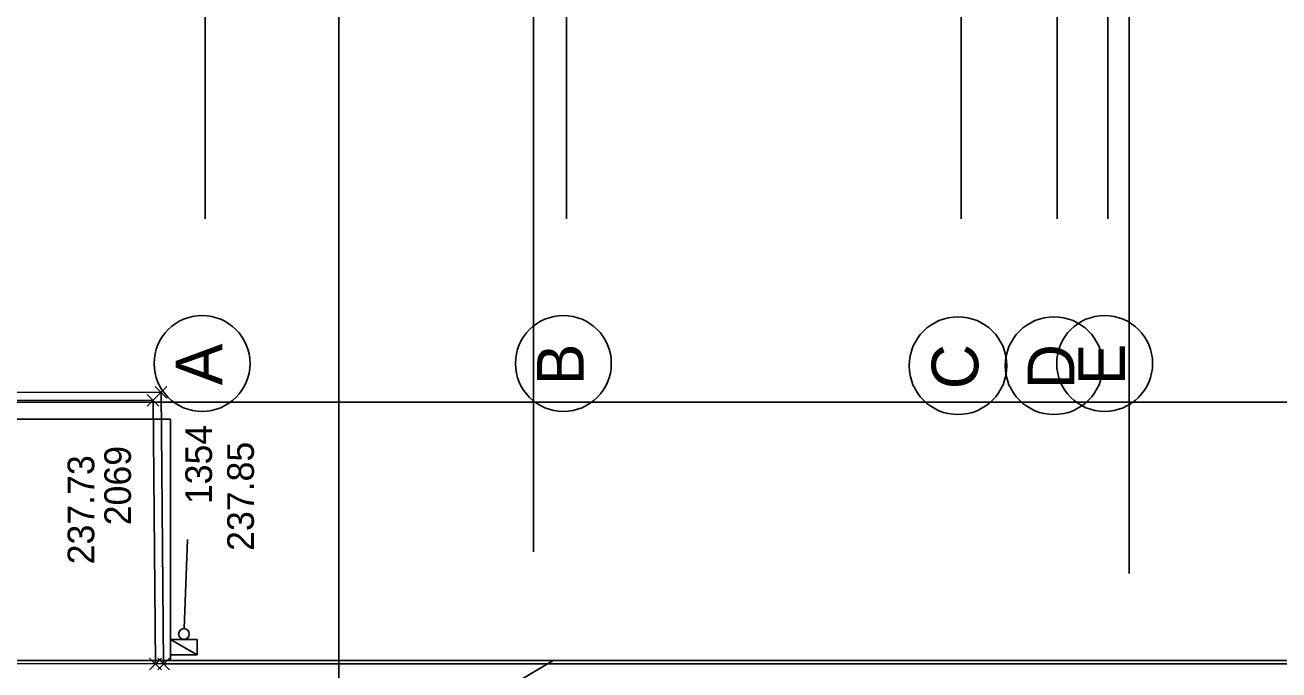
# Model space of a CAD drawing. Extents: x -264205 to -263659, y -1242401 to -1241986.
# Drawn here: x -263911.77 to -263888.26, y -1242255.16 to -1242243.07 of the extents above; entities that cross this region are included whole.
import ezdxf

# ---------------------------------------------------------------- set-up
doc = ezdxf.new("R2010")
doc.units = 0
for name, color, linetype in [('BOD_CISLO_2-3', 7, 'Continuous'), ('BOD_SYMBOL_2-3', 7, 'Continuous'), ('BOD_VYSKA_2-3', 7, 'Continuous'), ('HESCON_OSI_STAVBY_KFA', 7, 'Continuous'), ('PROJEKT_OBRUBNIKY_KOMUNIKACIE', 7, 'Continuous'), ('RAM_NA_TLAC_2-3_1-250', 7, 'Continuous'), ('SITUACIA_DSP_2D', 7, 'Continuous'), ('SO_20-2_OBRUBNIKY_HORNA_HRANA', 7, 'Continuous'), ('SO_20-4_OBRUBNIKY_DOLNA_HRANA', 7, 'Continuous'), ('SO_20-4_OBRUBNIKY_HORNA_HRANA', 7, 'Continuous')]:
    doc.layers.add(name, color=color, linetype=linetype)

msp = doc.modelspace()

# ---------------------------------------------------------------- linework, layer by layer
at = {"layer": 'BOD_SYMBOL_2-3'}
for p, q in [((-263909.111, -1242250.068), (-263909.333, -1242249.846)), ((-263909.111, -1242249.846), (-263909.333, -1242250.068)), ((-263909.261, -1242250.218), (-263909.481, -1242249.997)), ((-263909.261, -1242249.997), (-263909.481, -1242250.218)), ((-263909.215, -1242255.159), (-263909.436, -1242254.938)), ((-263909.215, -1242254.938), (-263909.436, -1242255.159)), ((-263909.064, -1242255.159), (-263909.285, -1242254.938)), ((-263909.064, -1242254.938), (-263909.285, -1242255.159))]:
    msp.add_line(p, q, dxfattribs=at)
at = {"layer": 'HESCON_OSI_STAVBY_KFA'}
for p, q in [((-263908.393, -1242083.237), (-263908.393, -1242246.707)), ((-263901.618, -1242219.157), (-263901.618, -1242246.707)), ((-263894.218, -1242219.157), (-263894.218, -1242246.707)), ((-263892.418, -1242219.157), (-263892.418, -1242246.707)), ((-263891.468, -1242219.157), (-263891.468, -1242246.707))]:
    msp.add_line(p, q, dxfattribs=at)
for centre, radius in [((-263908.453, -1242249.416), 0.899), ((-263901.678, -1242249.416), 0.899), ((-263894.278, -1242249.457), 0.916), ((-263892.478, -1242249.457), 0.916), ((-263891.528, -1242249.416), 0.899)]:
    msp.add_circle(centre, radius, dxfattribs=at)
at = {"layer": 'PROJEKT_OBRUBNIKY_KOMUNIKACIE'}
for p, q in [((-263916.093, -1242250.458), (-263909.043, -1242250.458)), ((-263909.043, -1242250.458), (-263909.043, -1242254.982)), ((-263920.08, -1242254.982), (-263901.868, -1242254.982)), ((-263909.043, -1242254.982), (-263916.093, -1242254.982))]:
    msp.add_line(p, q, dxfattribs=at)
msp.add_lwpolyline([(-263854.468, -1242263.985), (-263917.08, -1242263.982), (-263901.868, -1242254.982), (-263854.468, -1242254.985), (-263854.468, -1242263.985)], dxfattribs=at)
at = {"layer": 'RAM_NA_TLAC_2-3_1-250'}
msp.add_lwpolyline([(-263980.139, -1242275.511), (-263980.139, -1241985.511), (-263905.889, -1241985.511), (-263905.889, -1242275.511)], close=True, dxfattribs=at)
at = {"layer": 'SITUACIA_DSP_2D'}
for p, q in [((-263902.238, -1242240.168), (-263902.238, -1242252.949)), ((-263891.068, -1242241.132), (-263891.068, -1242253.353)), ((-263924.143, -1242250.14), (-263788.143, -1242250.14)), ((-263916.093, -1242250.458), (-263909.043, -1242250.458)), ((-263909.043, -1242250.458), (-263909.043, -1242254.982)), ((-263908.789, -1242254.387), (-263908.729, -1242252.715)), ((-263909.043, -1242254.587), (-263908.543, -1242254.587)), ((-263909.043, -1242254.877), (-263909.043, -1242254.587)), ((-263909.043, -1242254.587), (-263908.543, -1242254.877)), ((-263909.043, -1242254.587), (-263908.543, -1242254.877)), ((-263908.543, -1242254.587), (-263909.043, -1242254.587)), ((-263908.543, -1242254.587), (-263908.543, -1242254.877)), ((-263908.543, -1242254.877), (-263908.543, -1242254.587)), ((-263917.08, -1242263.982), (-263901.868, -1242254.982)), ((-263909.043, -1242254.982), (-263916.093, -1242254.982)), ((-263908.543, -1242254.877), (-263909.043, -1242254.877)), ((-263901.868, -1242254.982), (-263854.468, -1242254.985))]:
    msp.add_line(p, q, dxfattribs=at)
msp.add_circle((-263908.793, -1242254.487), 0.1, dxfattribs=at)
at = {"layer": 'SO_20-2_OBRUBNIKY_HORNA_HRANA'}
msp.add_lwpolyline([(-263854.465, -1242263.815), (-263854.458, -1242255.02), (-263866.883, -1242255.042), (-263883.752, -1242255.044), (-263902.029, -1242255.047), (-263909.175, -1242255.048), (-263919.956, -1242255.04), (-263920.002, -1242255.04)], dxfattribs=at)
at = {"layer": 'SO_20-4_OBRUBNIKY_DOLNA_HRANA'}
msp.add_lwpolyline([(-263909.325, -1242255.048), (-263909.371, -1242250.107), (-263916.063, -1242250.103), (-263916.037, -1242255.043)], dxfattribs=at)
at = {"layer": 'SO_20-4_OBRUBNIKY_HORNA_HRANA'}
msp.add_line((-263909.175, -1242255.048), (-263909.222, -1242249.957), dxfattribs=at)
msp.add_lwpolyline([(-263909.222, -1242249.957), (-263916.208, -1242249.954), (-263916.19, -1242255.043)], dxfattribs=at)

# ---------------------------------------------------------------- texts
at = {"layer": 'BOD_CISLO_2-3'}
for s, p in [('1354', (-263908.267, -1242252.053)), ('2069', (-263909.786, -1242252.449))]:
    msp.add_text(s, height=0.5, rotation=90, dxfattribs=at).set_placement(p)
at = {"layer": 'BOD_VYSKA_2-3'}
for s, p in [('237.85', (-263907.481, -1242252.929)), ('237.73', (-263910.474, -1242253.181))]:
    msp.add_text(s, height=0.5, rotation=90, dxfattribs=at).set_placement(p)
at = {"layer": 'HESCON_OSI_STAVBY_KFA'}
for s, p in [('A', (-263908.072, -1242249.824)), ('B', (-263901.297, -1242249.824)), ('C', (-263893.897, -1242249.898)), ('D', (-263892.097, -1242249.898)), ('E', (-263891.147, -1242249.824))]:
    msp.add_text(s, height=0.875, rotation=90, dxfattribs=at).set_placement(p)

doc.saveas('drawing.dxf')
